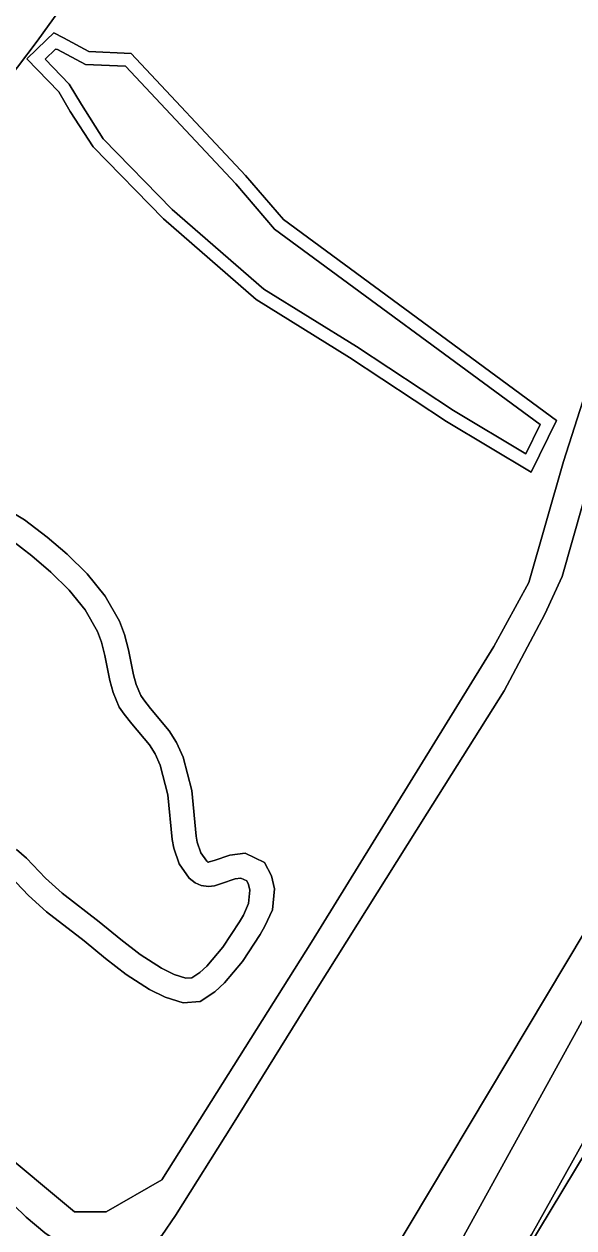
# Model space of a CAD drawing. Extents: x 162073 to 163043, y 381818 to 382561.
# Drawn here: x 162909.8 to 162940.5, y 382227.2 to 382294.2 of the extents above; entities that cross this region are included whole.
import ezdxf

# ---------------------------------------------------------------- set-up
doc = ezdxf.new("R2010")
doc.units = 0
for name, color, linetype in [('IMGEO_Berm_groen', 7, 'Continuous'), ('IMGEO_Loofbos', 7, 'Continuous'), ('IMGEO_Meer_plas_ven_vijver', 7, 'Continuous'), ('IMGEO_Oever', 7, 'Continuous'), ('IMGEO_Rijbaan_regionaal_gesloten', 7, 'Continuous'), ('IMGEO_Voetpad_gesloten', 7, 'Continuous'), ('IMGEO_Voetpad_open', 7, 'Continuous'), ('IMGEO_Waterloop', 7, 'Continuous')]:
    doc.layers.add(name, color=color, linetype=linetype)

msp = doc.modelspace()

# ---------------------------------------------------------------- linework, layer by layer
at = {"layer": 'IMGEO_Berm_groen'}
msp.add_lwpolyline([(163009.463, 382441.916), (163003.169, 382405.357), (162992.284, 382357.026), (162984.389, 382328.919), (162975.788, 382304.752), (162968.808, 382286.538), (162960.761, 382268.931), (162951.471, 382250), (162946.499, 382240.293), (162935.836, 382222.613), (162931.089, 382215.57), (162929.737, 382213.563), (162926.945, 382208.831), (162905.804, 382178.355)], dxfattribs=at)
for centre, radius, start, end in [((162510.599, 382481.245), 500.549, 328.85759, 332.48483), ((162458.649, 382513.435), 569.426, 326.85292, 330.75417)]:
    msp.add_arc(centre, radius, start, end, dxfattribs=at)
at = {"layer": 'IMGEO_Loofbos'}
for points in [[(162934.276, 382360.92), (162933.631, 382353.911), (162932.422, 382350.578), (162930.513, 382347.517), (162926.743, 382343.268), (162924.493, 382341.099), (162921.236, 382337.849), (162918.634, 382334.614), (162917.313, 382332.414), (162915.893, 382327.813), (162916.886, 382320.352), (162917.306, 382317.744), (162917.918, 382312.01), (162917.809, 382308.99), (162916.409, 382302.956), (162915.346, 382300.594), (162912.709, 382296.248), (162910.562, 382293.235), (162908.35, 382290.338)], [(162908.154, 382231.775), (162912.647, 382228.047), (162914.399, 382228.047), (162917.507, 382229.835), (162925.839, 382243.069), (162936.004, 382259.532), (162937.954, 382263.093), (162939.883, 382269.836), (162941.106, 382273.652), (162942.064, 382275.679), (162945.192, 382281.837), (162947.55, 382287.89), (162959.909, 382321.623)], [(162954.336, 382301.333), (162950.188, 382289.937), (162946.45, 382280.477), (162943.841, 382275.385), (162942.674, 382273.026), (162942.147, 382271.639), (162939.806, 382263.419), (162938.848, 382261.325), (162936.566, 382257.056), (162932.29, 382250.241), (162926.116, 382240.434), (162921.441, 382232.889), (162918.273, 382227.835), (162917.51, 382226.725), (162916.482, 382226.01), (162915.456, 382225.571), (162914.04, 382225.405), (162913.011, 382225.687), (162911.98, 382226.205), (162910.983, 382226.885), (162909.944, 382227.754), (162909.238, 382228.435)], [(162909.319, 382220.059), (162920.308, 382210.566), (162927.039, 382220.169), (162941.092, 382243.667), (162944.627, 382250), (162956.799, 382274.275), (162963.955, 382290.894)], [(162909.114, 382267.028), (162909.863, 382266.586), (162911.122, 382265.621), (162912.233, 382264.663), (162913.342, 382263.575), (162914.35, 382262.336), (162915.141, 382260.945), (162915.429, 382260.189), (162915.652, 382259.341), (162915.933, 382257.949), (162916.076, 382257.408), (162916.336, 382256.797), (162916.494, 382256.554), (162916.882, 382256.079), (162917.923, 382254.84), (162918.323, 382254.186), (162918.701, 382253.361), (162919.17, 382251.506), (162919.415, 382248.972), (162919.48, 382248.64), (162919.685, 382248.041), (162920.015, 382247.571), (162920.072, 382247.526), (162920.098, 382247.523), (162920.138, 382247.528), (162920.415, 382247.613), (162921.287, 382247.913), (162922.145, 382248.017), (162923.218, 382247.497), (162923.615, 382246.761), (162923.783, 382246.041), (162923.663, 382244.86), (162923.251, 382243.945), (162922.979, 382243.488), (162921.997, 382241.983), (162920.995, 382240.797), (162920.465, 382240.304), (162919.634, 382239.764), (162918.7, 382239.683), (162917.685, 382240.003), (162916.823, 382240.43), (162915.517, 382241.266), (162914.373, 382242.161), (162913.174, 382243.143), (162911.083, 382244.754), (162910.082, 382245.658), (162909.033, 382246.765)]]:
    msp.add_lwpolyline(points, dxfattribs=at)
msp.add_lwpolyline([(162924.282, 382283.3), (162939.492, 382272.113), (162938.082, 382269.232), (162933.365, 382272.058), (162927.959, 382275.624), (162922.761, 382278.848), (162917.589, 382283.338), (162913.672, 382287.347), (162912.408, 382289.326), (162911.769, 382290.408), (162909.994, 382292.26), (162911.082, 382293.302), (162911.496, 382293.699), (162912.034, 382293.412), (162913.448, 382292.658), (162915.799, 382292.552), (162922.163, 382285.764)], close=True, dxfattribs=at)
at = {"layer": 'IMGEO_Meer_plas_ven_vijver'}
msp.add_lwpolyline([(162909.404, 382248.229), (162909.967, 382247.748), (162911.029, 382246.627), (162911.951, 382245.794), (162914.015, 382244.203), (162915.219, 382243.218), (162916.301, 382242.371), (162917.491, 382241.61), (162918.192, 382241.263), (162918.851, 382241.054), (162919.18, 382241.083), (162919.629, 382241.375), (162920.013, 382241.732), (162920.909, 382242.793), (162921.83, 382244.203), (162922.048, 382244.57), (162922.338, 382245.215), (162922.414, 382245.954), (162922.338, 382246.277), (162922.234, 382246.47), (162921.913, 382246.626), (162921.593, 382246.587), (162920.832, 382246.325), (162920.433, 382246.203), (162920.101, 382246.156), (162919.69, 382246.213), (162919.367, 382246.36), (162919.023, 382246.627), (162918.466, 382247.422), (162918.17, 382248.288), (162918.074, 382248.776), (162917.833, 382251.274), (162917.419, 382252.91), (162917.127, 382253.548), (162916.821, 382254.047), (162915.839, 382255.216), (162915.4, 382255.754), (162915.137, 382256.157), (162914.792, 382256.968), (162914.615, 382257.642), (162914.333, 382259.035), (162914.139, 382259.774), (162913.913, 382260.366), (162913.229, 382261.569), (162912.34, 382262.662), (162911.317, 382263.666), (162910.268, 382264.571), (162909.105, 382265.462)], dxfattribs=at)
at = {"layer": 'IMGEO_Oever'}
for points in [[(162892.722, 382168.464), (162918.54, 382203.454), (162931.618, 382221.798), (162955.992, 382266.044), (162969.325, 382297.636), (162974.421, 382310.46), (162988.433, 382357.849), (162995.227, 382387.912), (163000.068, 382413.008), (163000.875, 382419.675), (163000.196, 382423.666), (162998.667, 382428.337), (162994.251, 382448.974)], [(163008.773, 382448.889), (163008.614, 382441.447), (163001.225, 382400.343), (162989.378, 382348.581), (162985.811, 382335.46), (162984.75, 382331.723), (162975.992, 382306.224), (162975.365, 382304.579), (162961.799, 382271.914), (162959.187, 382266.607), (162950.695, 382249.292), (162938.115, 382226.798), (162934.76, 382221.447), (162923.062, 382203.846), (162910.026, 382185.333)], [(162827.052, 382100.158), (162834.001, 382104.842), (162837.2, 382107.28), (162849.38, 382117.57), (162857.282, 382124.933), (162872.251, 382139.718), (162883.668, 382152.294), (162899.535, 382170.594), (162905.804, 382178.355), (162926.945, 382208.831), (162929.737, 382213.563), (162931.089, 382215.57), (162935.836, 382222.613), (162946.499, 382240.293), (162951.471, 382250), (162960.761, 382268.931), (162968.808, 382286.538), (162975.788, 382304.752), (162984.389, 382328.919), (162992.284, 382357.026), (163003.169, 382405.357), (163009.463, 382441.916)], [(162998.355, 382413.783), (162989.459, 382370.819), (162986.049, 382356.464), (162982.193, 382343.106), (162976.764, 382325.307), (162969.218, 382303.881), (162963.955, 382290.894), (162956.799, 382274.275), (162944.627, 382250), (162941.092, 382243.667), (162927.039, 382220.169), (162920.308, 382210.566), (162913.654, 382201.075), (162904.582, 382188.642), (162891.22, 382171.7), (162879.767, 382158.337), (162866.744, 382144.32), (162846.879, 382124.841), (162835.948, 382115.508), (162816.441, 382100.26), (162816.03, 382099.774)], [(162909.033, 382246.765), (162910.082, 382245.658), (162911.083, 382244.754), (162913.174, 382243.143), (162914.373, 382242.161), (162915.517, 382241.266), (162916.823, 382240.43), (162917.685, 382240.003), (162918.7, 382239.683), (162919.634, 382239.764), (162920.465, 382240.304), (162920.995, 382240.797), (162921.997, 382241.983), (162922.979, 382243.488), (162923.251, 382243.945), (162923.663, 382244.86), (162923.783, 382246.041), (162923.615, 382246.761), (162923.218, 382247.497), (162922.145, 382248.017), (162921.287, 382247.913), (162920.415, 382247.613), (162920.138, 382247.528), (162920.098, 382247.523), (162920.072, 382247.526), (162920.015, 382247.571), (162919.685, 382248.041), (162919.48, 382248.64), (162919.415, 382248.972), (162919.17, 382251.506), (162918.701, 382253.361), (162918.323, 382254.186), (162917.923, 382254.84), (162916.882, 382256.079), (162916.494, 382256.554), (162916.336, 382256.797), (162916.076, 382257.408), (162915.933, 382257.949), (162915.652, 382259.341), (162915.429, 382260.189), (162915.141, 382260.945), (162914.35, 382262.336), (162913.342, 382263.575), (162912.233, 382264.663), (162911.122, 382265.621), (162909.863, 382266.586), (162909.114, 382267.028)], [(162909.105, 382265.462), (162910.268, 382264.571), (162911.317, 382263.666), (162912.34, 382262.662), (162913.229, 382261.569), (162913.913, 382260.366), (162914.139, 382259.774), (162914.333, 382259.035), (162914.615, 382257.642), (162914.792, 382256.968), (162915.137, 382256.157), (162915.4, 382255.754), (162915.839, 382255.216), (162916.821, 382254.047), (162917.127, 382253.548), (162917.419, 382252.91), (162917.833, 382251.274), (162918.074, 382248.776), (162918.17, 382248.288), (162918.466, 382247.422), (162919.023, 382246.627), (162919.367, 382246.36), (162919.69, 382246.213), (162920.101, 382246.156), (162920.433, 382246.203), (162920.832, 382246.325), (162921.593, 382246.587), (162921.913, 382246.626), (162922.234, 382246.47), (162922.338, 382246.277), (162922.414, 382245.954), (162922.338, 382245.215), (162922.048, 382244.57), (162921.83, 382244.203), (162920.909, 382242.793), (162920.013, 382241.732), (162919.629, 382241.375), (162919.18, 382241.083), (162918.851, 382241.054), (162918.192, 382241.263), (162917.491, 382241.61), (162916.301, 382242.371), (162915.219, 382243.218), (162914.015, 382244.203), (162911.951, 382245.794), (162911.029, 382246.627), (162909.967, 382247.748), (162909.404, 382248.229)]]:
    msp.add_lwpolyline(points, dxfattribs=at)
for points in [[(162912.034, 382293.412), (162911.496, 382293.699), (162911.082, 382293.302), (162909.994, 382292.26), (162911.769, 382290.408), (162912.408, 382289.326), (162913.672, 382287.347), (162917.589, 382283.338), (162922.761, 382278.848), (162927.959, 382275.624), (162933.365, 382272.058), (162938.082, 382269.232), (162939.492, 382272.113), (162924.282, 382283.3), (162922.163, 382285.764), (162915.799, 382292.552), (162913.448, 382292.658)], [(162911.58, 382292.782), (162911.694, 382292.776), (162913.252, 382291.945), (162915.473, 382291.845), (162921.626, 382285.283), (162923.788, 382282.768), (162938.58, 382271.889), (162937.78, 382270.254), (162933.749, 382272.669), (162928.348, 382276.232), (162923.19, 382279.431), (162918.084, 382283.864), (162914.239, 382287.798), (162913.022, 382289.703), (162912.348, 382290.846), (162911.014, 382292.238)]]:
    msp.add_lwpolyline(points, close=True, dxfattribs=at)
at = {"layer": 'IMGEO_Rijbaan_regionaal_gesloten'}
msp.add_arc((162458.649, 382513.435), 569.426, 326.85292, 330.75417, dxfattribs=at)
at = {"layer": 'IMGEO_Voetpad_gesloten'}
for points in [[(162975.46, 382368.288), (162973.268, 382355.919), (162971.197, 382350.603), (162970.707, 382349.346), (162970.563, 382348.977), (162969.515, 382346.286), (162959.909, 382321.623), (162947.55, 382287.89), (162945.192, 382281.837), (162942.064, 382275.679), (162941.106, 382273.652), (162939.883, 382269.836), (162937.954, 382263.093), (162936.004, 382259.532), (162925.839, 382243.069), (162917.507, 382229.835), (162914.399, 382228.047), (162912.647, 382228.047), (162908.154, 382231.775)], [(162908.35, 382290.338), (162910.562, 382293.235), (162912.709, 382296.248), (162915.346, 382300.594), (162916.409, 382302.956), (162917.809, 382308.99), (162917.918, 382312.01), (162917.306, 382317.744), (162916.886, 382320.352), (162915.893, 382327.813), (162917.313, 382332.414), (162918.634, 382334.614), (162921.236, 382337.849), (162924.493, 382341.099), (162926.743, 382343.268), (162930.513, 382347.517), (162932.422, 382350.578), (162933.631, 382353.911), (162934.276, 382360.92)], [(162909.238, 382228.435), (162909.944, 382227.754), (162910.983, 382226.885), (162911.98, 382226.205), (162913.011, 382225.687), (162914.04, 382225.405), (162915.456, 382225.571), (162916.482, 382226.01), (162917.51, 382226.725), (162918.273, 382227.835), (162921.441, 382232.889), (162926.116, 382240.434), (162932.29, 382250.241), (162936.566, 382257.056), (162938.848, 382261.325), (162939.806, 382263.419), (162942.147, 382271.639), (162942.674, 382273.026), (162943.841, 382275.385), (162946.45, 382280.477), (162950.188, 382289.937), (162954.336, 382301.333)]]:
    msp.add_lwpolyline(points, dxfattribs=at)
at = {"layer": 'IMGEO_Voetpad_open'}
msp.add_arc((162510.599, 382481.245), 500.549, 328.85759, 332.48483, dxfattribs=at)
at = {"layer": 'IMGEO_Waterloop'}
for points in [[(162994.251, 382448.974), (162998.667, 382428.337), (163000.196, 382423.666), (163000.875, 382419.675), (163000.068, 382413.008), (162995.227, 382387.912), (162988.433, 382357.849), (162974.421, 382310.46), (162969.325, 382297.636), (162955.992, 382266.044), (162931.618, 382221.798), (162918.54, 382203.454), (162892.722, 382168.464)], [(162910.026, 382185.333), (162923.062, 382203.846), (162934.76, 382221.447), (162938.115, 382226.798), (162950.695, 382249.292), (162959.187, 382266.607), (162961.799, 382271.914), (162975.365, 382304.579), (162975.992, 382306.224), (162984.75, 382331.723), (162985.811, 382335.46), (162989.378, 382348.581), (163001.225, 382400.343), (163008.614, 382441.447), (163008.773, 382448.889)]]:
    msp.add_lwpolyline(points, dxfattribs=at)
msp.add_lwpolyline([(162911.694, 382292.776), (162911.58, 382292.782), (162911.014, 382292.238), (162912.348, 382290.846), (162913.022, 382289.703), (162914.239, 382287.798), (162918.084, 382283.864), (162923.19, 382279.431), (162928.348, 382276.232), (162933.749, 382272.669), (162937.78, 382270.254), (162938.58, 382271.889), (162923.788, 382282.768), (162921.626, 382285.283), (162915.473, 382291.845), (162913.252, 382291.945)], close=True, dxfattribs=at)

doc.saveas('drawing.dxf')
